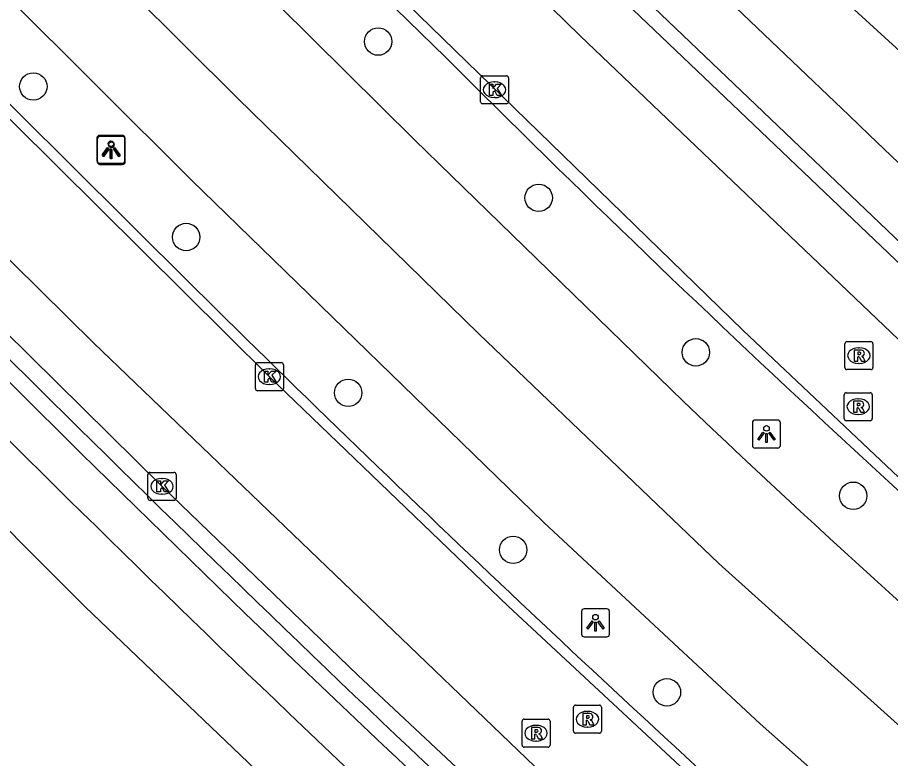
# Model space of a CAD drawing. Extents: x 159489 to 160304, y 383826 to 384530.
# Drawn here: x 160124.51 to 160155.66, y 384056.55 to 384082.98 of the extents above; entities that cross this region are included whole.
import ezdxf

# ---------------------------------------------------------------- set-up
doc = ezdxf.new("R2010")
doc.units = 0
for name, color, linetype in [('IMGEO_Berm_open', 7, 'Continuous'), ('IMGEO_Boom', 7, 'Continuous'), ('IMGEO_Fietspad_gesloten', 7, 'Continuous'), ('IMGEO_Kolk', 7, 'Continuous'), ('IMGEO_Lichtpunt', 7, 'Continuous'), ('IMGEO_OVBaan_gesloten', 7, 'Continuous'), ('IMGEO_Pand', 7, 'Continuous'), ('IMGEO_Parkeervlak_gesloten', 7, 'Continuous'), ('IMGEO_Rijbaan_lokaal_gesloten', 7, 'Continuous'), ('IMGEO_Rioolput', 7, 'Continuous'), ('IMGEO_Voetpad_open', 7, 'Continuous')]:
    doc.layers.add(name, color=color, linetype=linetype)

msp = doc.modelspace()

# ---------------------------------------------------------------- linework, layer by layer
at = {"layer": 'IMGEO_Berm_open'}
for points in [[(160125.311, 384091.863), (160127.226, 384093.803), (160139.35, 384081.995)], [(160128.398, 384075.765), (160118.819, 384085.275), (160120.706, 384087.162)], [(160125.243, 384069.785), (160119.015, 384075.945), (160113.063, 384081.858), (160112.839, 384081.636)]]:
    msp.add_lwpolyline(points, dxfattribs=at)
for centre, radius, start, end in [((160508.393, 384450.853), 521.774, 224.98561, 229.37895), ((160595.814, 384543.079), 660.954, 224.993745, 227.781199), ((160693.724, 384642.859), 807.208, 225.230535, 226.785476)]:
    msp.add_arc(centre, radius, start, end, dxfattribs=at)
at = {"layer": 'IMGEO_Boom'}
for centre in [(160137.382, 384082.124), (160125.08, 384080.521), (160143.11, 384076.549), (160130.533, 384075.153), (160148.716, 384071.04), (160136.312, 384069.595), (160154.333, 384065.926), (160142.2, 384063.994), (160147.686, 384058.914)]:
    msp.add_circle(centre, 0.489, dxfattribs=at)
at = {"layer": 'IMGEO_Fietspad_gesloten'}
msp.add_lwpolyline([(160112.655, 384081.454), (160118.624, 384075.53), (160124.857, 384069.351)], dxfattribs=at)
for centre, radius, start, end in [((160612.535, 384559.65), 691.537, 225.153583, 226.958876), ((160615.404, 384561.74), 696.522, 225.116755, 226.921789)]:
    msp.add_arc(centre, radius, start, end, dxfattribs=at)
at = {"layer": 'IMGEO_Kolk'}
for p, q in [((160141.034, 384079.98), (160141.034, 384080.832)), ((160141.109, 384080.906), (160141.961, 384080.906)), ((160142.035, 384080.832), (160142.035, 384079.98)), ((160141.522, 384080.686), (160141.547, 384080.686)), ((160141.545, 384080.126), (160141.52, 384080.126)), ((160141.961, 384079.906), (160141.109, 384079.906)), ((160133.003, 384069.746), (160133.003, 384070.598)), ((160133.078, 384070.672), (160133.93, 384070.672)), ((160133.491, 384070.452), (160133.516, 384070.452)), ((160134.004, 384070.598), (160134.004, 384069.746)), ((160133.514, 384069.892), (160133.489, 384069.892)), ((160133.93, 384069.672), (160133.078, 384069.672)), ((160129.246, 384066.759), (160130.098, 384066.759)), ((160129.171, 384065.833), (160129.171, 384066.685)), ((160129.659, 384066.539), (160129.684, 384066.539)), ((160130.172, 384066.685), (160130.172, 384065.833)), ((160130.098, 384065.759), (160129.246, 384065.759)), ((160129.682, 384065.979), (160129.657, 384065.979))]:
    msp.add_line(p, q, dxfattribs=at)
for points in [[(160141.034, 384079.98), (160141.034, 384080.832)], [(160141.109, 384080.906), (160141.961, 384080.906)], [(160142.035, 384080.832), (160142.035, 384079.98)], [(160141.355, 384080.606), (160141.478, 384080.606), (160141.478, 384080.455), (160141.608, 384080.606), (160141.772, 384080.606), (160141.626, 384080.455), (160141.779, 384080.206), (160141.627, 384080.206), (160141.542, 384080.37), (160141.478, 384080.303), (160141.478, 384080.206), (160141.355, 384080.206), (160141.355, 384080.606)], [(160141.961, 384079.906), (160141.109, 384079.906)], [(160133.003, 384069.746), (160133.003, 384070.598)], [(160133.078, 384070.672), (160133.93, 384070.672)], [(160134.004, 384070.598), (160134.004, 384069.746)], [(160133.324, 384070.372), (160133.447, 384070.372), (160133.447, 384070.221), (160133.577, 384070.372), (160133.741, 384070.372), (160133.595, 384070.221), (160133.748, 384069.972), (160133.596, 384069.972), (160133.511, 384070.136), (160133.447, 384070.069), (160133.447, 384069.972), (160133.324, 384069.972), (160133.324, 384070.372)], [(160133.93, 384069.672), (160133.078, 384069.672)], [(160129.246, 384066.759), (160130.098, 384066.759)], [(160129.171, 384065.833), (160129.171, 384066.685)], [(160129.492, 384066.459), (160129.615, 384066.459), (160129.615, 384066.308), (160129.745, 384066.459), (160129.909, 384066.459), (160129.763, 384066.308), (160129.916, 384066.059), (160129.764, 384066.059), (160129.679, 384066.223), (160129.615, 384066.156), (160129.615, 384066.059), (160129.492, 384066.059), (160129.492, 384066.459)], [(160130.172, 384066.685), (160130.172, 384065.833)], [(160130.098, 384065.759), (160129.246, 384065.759)]]:
    msp.add_lwpolyline(points, dxfattribs=at)
for centre, start, end in [((160141.111, 384080.83), 91.552, 178.448), ((160141.111, 384080.83), 91.552, 178.448), ((160141.959, 384080.83), 1.552, 88.448), ((160141.959, 384080.83), 1.552, 88.448), ((160141.111, 384079.982), 181.552, 268.448), ((160141.111, 384079.982), 181.552, 268.448), ((160141.959, 384079.982), 271.552, 358.448), ((160141.959, 384079.982), 271.552, 358.448), ((160133.08, 384070.596), 91.552, 178.448), ((160133.08, 384070.596), 91.552, 178.448), ((160133.928, 384070.596), 1.552, 88.448), ((160133.928, 384070.596), 1.552, 88.448), ((160133.08, 384069.748), 181.552, 268.448), ((160133.08, 384069.748), 181.552, 268.448), ((160133.928, 384069.748), 271.552, 358.448), ((160133.928, 384069.748), 271.552, 358.448), ((160129.248, 384066.683), 91.552, 178.448), ((160129.248, 384066.683), 91.552, 178.448), ((160130.096, 384066.683), 1.552, 88.448), ((160130.096, 384066.683), 1.552, 88.448), ((160129.248, 384065.835), 181.552, 268.448), ((160129.248, 384065.835), 181.552, 268.448), ((160130.096, 384065.835), 271.552, 358.448), ((160130.096, 384065.835), 271.552, 358.448)]:
    msp.add_arc(centre, 0.0765, start, end, dxfattribs=at)
for centre, major_axis, ratio, start_param, end_param in [((160141.521, 384080.406), (-0.387, 0.002), 0.722429, 4.712389, 7.853982), ((160141.546, 384080.406), (-0.39, 0.002), 0.717154, 1.570796, 4.712389), ((160133.49, 384070.172), (-0.387, 0.002), 0.722429, 4.712389, 7.853982), ((160133.515, 384070.172), (-0.39, 0.002), 0.717154, 1.570796, 4.712389), ((160129.658, 384066.259), (-0.387, 0.002), 0.722429, 4.712389, 7.853982), ((160129.683, 384066.259), (-0.39, 0.002), 0.717154, 1.570796, 4.712389)]:
    msp.add_ellipse(centre, major_axis=major_axis, ratio=ratio, start_param=start_param, end_param=end_param, dxfattribs=at)
at = {"layer": 'IMGEO_Lichtpunt'}
for p, q in [((160127.351, 384078.685), (160127.351, 384077.878)), ((160127.351, 384078.685), (160127.351, 384077.878)), ((160127.363, 384078.645), (160127.363, 384077.838)), ((160127.363, 384078.645), (160127.363, 384077.838)), ((160128.253, 384078.78), (160127.445, 384078.78)), ((160128.253, 384078.78), (160127.445, 384078.78)), ((160128.265, 384078.74), (160127.457, 384078.74)), ((160128.265, 384078.74), (160127.457, 384078.74)), ((160128.347, 384077.878), (160128.347, 384078.685)), ((160128.347, 384077.878), (160128.347, 384078.685)), ((160128.359, 384077.838), (160128.359, 384078.645)), ((160128.359, 384077.838), (160128.359, 384078.645)), ((160127.445, 384077.784), (160128.253, 384077.784)), ((160127.445, 384077.784), (160128.253, 384077.784)), ((160127.457, 384077.744), (160128.265, 384077.744)), ((160127.457, 384077.744), (160128.265, 384077.744)), ((160151.64, 384068.624), (160150.832, 384068.624)), ((160151.64, 384068.624), (160150.832, 384068.624)), ((160150.738, 384068.529), (160150.738, 384067.722)), ((160150.738, 384068.529), (160150.738, 384067.722)), ((160151.734, 384067.722), (160151.734, 384068.529)), ((160151.734, 384067.722), (160151.734, 384068.529)), ((160150.832, 384067.628), (160151.64, 384067.628)), ((160150.832, 384067.628), (160151.64, 384067.628)), ((160144.639, 384061.795), (160144.639, 384060.988)), ((160144.639, 384061.795), (160144.639, 384060.988)), ((160145.541, 384061.89), (160144.733, 384061.89)), ((160145.541, 384061.89), (160144.733, 384061.89)), ((160145.635, 384060.988), (160145.635, 384061.795)), ((160145.635, 384060.988), (160145.635, 384061.795)), ((160144.733, 384060.894), (160145.541, 384060.894)), ((160144.733, 384060.894), (160145.541, 384060.894))]:
    msp.add_line(p, q, dxfattribs=at)
for points in [[(160127.725, 384078.349), (160127.764, 384078.321), (160127.576, 384078.059), (160127.538, 384078.086), (160127.725, 384078.349)], [(160127.737, 384078.309), (160127.776, 384078.281), (160127.588, 384078.019), (160127.55, 384078.046), (160127.737, 384078.309)], [(160127.827, 384078.301), (160127.874, 384078.301), (160127.874, 384077.979), (160127.827, 384077.979), (160127.827, 384078.301)], [(160127.839, 384078.261), (160127.886, 384078.261), (160127.886, 384077.939), (160127.839, 384077.939), (160127.839, 384078.261)], [(160127.937, 384078.321), (160127.975, 384078.348), (160128.162, 384078.086), (160128.123, 384078.058), (160127.937, 384078.321)], [(160127.949, 384078.281), (160127.987, 384078.308), (160128.174, 384078.046), (160128.135, 384078.018), (160127.949, 384078.281)], [(160151.112, 384068.193), (160151.151, 384068.165), (160150.963, 384067.903), (160150.925, 384067.93), (160151.112, 384068.193)], [(160151.214, 384068.145), (160151.261, 384068.145), (160151.261, 384067.823), (160151.214, 384067.823), (160151.214, 384068.145)], [(160151.324, 384068.165), (160151.362, 384068.192), (160151.549, 384067.93), (160151.51, 384067.902), (160151.324, 384068.165)], [(160145.013, 384061.459), (160145.052, 384061.431), (160144.864, 384061.169), (160144.826, 384061.196), (160145.013, 384061.459)], [(160145.115, 384061.411), (160145.162, 384061.411), (160145.162, 384061.089), (160145.115, 384061.089), (160145.115, 384061.411)], [(160145.225, 384061.431), (160145.263, 384061.458), (160145.45, 384061.196), (160145.411, 384061.168), (160145.225, 384061.431)]]:
    msp.add_lwpolyline(points, dxfattribs=at)
for centre in [(160127.85, 384078.483), (160127.862, 384078.443), (160151.237, 384068.327), (160145.138, 384061.593)]:
    msp.add_circle(centre, 0.0994, dxfattribs=at)
for centre, start, end in [((160127.445, 384078.685), 90, 180), ((160127.445, 384078.685), 90, 180), ((160127.457, 384078.645), 90, 180), ((160127.457, 384078.645), 90, 180), ((160128.253, 384078.685), 0, 90), ((160128.253, 384078.685), 0, 90), ((160128.265, 384078.645), 0, 90), ((160128.265, 384078.645), 0, 90), ((160127.445, 384077.878), 180, 270), ((160127.445, 384077.878), 180, 270), ((160127.457, 384077.838), 180, 270), ((160127.457, 384077.838), 180, 270), ((160128.253, 384077.878), 270, 0), ((160128.253, 384077.878), 270, 360), ((160128.265, 384077.838), 270, 0), ((160128.265, 384077.838), 270, 360), ((160150.832, 384068.529), 90, 180), ((160150.832, 384068.529), 90, 180), ((160151.64, 384068.529), 0, 90), ((160151.64, 384068.529), 0, 90), ((160150.832, 384067.722), 180, 270), ((160150.832, 384067.722), 180, 270), ((160151.64, 384067.722), 270, 0), ((160151.64, 384067.722), 270, 360), ((160144.733, 384061.795), 90, 180), ((160144.733, 384061.795), 90, 180), ((160145.541, 384061.795), 0, 90), ((160145.541, 384061.795), 0, 90), ((160144.733, 384060.988), 180, 270), ((160144.733, 384060.988), 180, 270), ((160145.541, 384060.988), 270, 0), ((160145.541, 384060.988), 270, 360)]:
    msp.add_arc(centre, 0.0946, start, end, dxfattribs=at)
at = {"layer": 'IMGEO_OVBaan_gesloten'}
for points in [[(160180.322, 384037.159), (160176.612, 384040.154), (160173.526, 384042.635), (160170.286, 384045.296), (160167.466, 384047.665), (160161.694, 384052.642), (160158.499, 384055.447), (160149.532, 384063.51), (160140.973, 384071.696), (160132.364, 384080.101), (160126.671, 384085.78), (160121.497, 384090.909), (160120.074, 384092.332)], [(160125.311, 384091.863), (160138.676, 384078.616), (160148.264, 384069.294)], [(160120.706, 384087.162), (160130.716, 384077.192), (160143.29, 384064.966), (160151.014, 384057.786), (160158.099, 384051.509), (160167.768, 384043.203)]]:
    msp.add_lwpolyline(points, dxfattribs=at)
msp.add_arc((160448.795, 384385.717), 436.397, 226.47553, 229.4812, dxfattribs=at)
at = {"layer": 'IMGEO_Pand'}
msp.add_lwpolyline([(160193.139, 384075.401), (160177.339, 384062.302), (160154.232, 384083.393), (160177.597, 384102.749), (160183.956, 384108.016), (160184.508, 384107.35), (160184.423, 384107.28), (160203.058, 384084.748), (160203.142, 384084.818), (160203.695, 384084.152), (160197.356, 384078.897), (160193.613, 384075.794)], dxfattribs=at)
at = {"layer": 'IMGEO_Parkeervlak_gesloten'}
msp.add_lwpolyline([(160160.211, 384038.351), (160148.7, 384048.256), (160136.661, 384059.522), (160129.672, 384066.259), (160122.13, 384073.698), (160114.401, 384081.37)], dxfattribs=at)
at = {"layer": 'IMGEO_Rijbaan_lokaal_gesloten'}
for points in [[(160169.611, 384061.698), (160168.296, 384060.203), (160164.902, 384063.187), (160159.301, 384068.299), (160144.586, 384082.324), (160130.065, 384096.531), (160131.457, 384097.954)], [(160170.706, 384053.56), (160165.391, 384058.144), (160156.588, 384065.977), (160150.41, 384071.823), (160127.256, 384094.343)], [(160118.31, 384085.245), (160133.504, 384070.172), (160142.019, 384061.981), (160148.836, 384055.647), (160158.264, 384047.279), (160162.524, 384043.624)], [(160114.401, 384081.37), (160115.734, 384082.713), (160127.239, 384071.366), (160143.557, 384055.711), (160163.904, 384037.948), (160162.724, 384036.427)]]:
    msp.add_lwpolyline(points, dxfattribs=at)
at = {"layer": 'IMGEO_Rioolput'}
for p, q in [((160154.109, 384071.423), (160154.961, 384071.423)), ((160154.034, 384070.497), (160154.034, 384071.349)), ((160154.522, 384071.203), (160154.547, 384071.203)), ((160155.035, 384071.349), (160155.035, 384070.497)), ((160154.545, 384070.643), (160154.52, 384070.643)), ((160154.961, 384070.423), (160154.109, 384070.423)), ((160154.01, 384068.675), (160154.01, 384069.527)), ((160154.085, 384069.601), (160154.937, 384069.601)), ((160155.011, 384069.527), (160155.011, 384068.675)), ((160154.498, 384069.381), (160154.523, 384069.381)), ((160154.937, 384068.601), (160154.085, 384068.601)), ((160154.521, 384068.821), (160154.496, 384068.821)), ((160144.35, 384057.529), (160144.35, 384058.381)), ((160144.425, 384058.455), (160145.277, 384058.455)), ((160145.351, 384058.381), (160145.351, 384057.529)), ((160144.838, 384058.235), (160144.863, 384058.235)), ((160142.517, 384057.03), (160142.517, 384057.882)), ((160142.592, 384057.956), (160143.444, 384057.956)), ((160143.005, 384057.736), (160143.03, 384057.736)), ((160143.518, 384057.882), (160143.518, 384057.03)), ((160144.861, 384057.675), (160144.836, 384057.675)), ((160145.277, 384057.455), (160144.425, 384057.455)), ((160143.028, 384057.176), (160143.003, 384057.176)), ((160143.444, 384056.956), (160142.592, 384056.956))]:
    msp.add_line(p, q, dxfattribs=at)
for points in [[(160154.109, 384071.423), (160154.961, 384071.423)], [(160154.034, 384070.497), (160154.034, 384071.349)], [(160154.623, 384071.121), (160154.371, 384071.123), (160154.371, 384070.723)], [(160155.035, 384071.349), (160155.035, 384070.497)], [(160154.371, 384070.723), (160154.495, 384070.723), (160154.495, 384070.885), (160154.506, 384070.885)], [(160154.549, 384071.042), (160154.495, 384071.042), (160154.495, 384070.961)], [(160154.495, 384070.961), (160154.547, 384070.961)], [(160154.553, 384070.856), (160154.624, 384070.723), (160154.764, 384070.723), (160154.699, 384070.849)], [(160154.961, 384070.423), (160154.109, 384070.423)], [(160154.01, 384068.675), (160154.01, 384069.527)], [(160154.085, 384069.601), (160154.937, 384069.601)], [(160155.011, 384069.527), (160155.011, 384068.675)], [(160154.599, 384069.299), (160154.347, 384069.301), (160154.347, 384068.901)], [(160154.525, 384069.22), (160154.471, 384069.22), (160154.471, 384069.139)], [(160154.347, 384068.901), (160154.471, 384068.901), (160154.471, 384069.063), (160154.482, 384069.063)], [(160154.471, 384069.139), (160154.523, 384069.139)], [(160154.529, 384069.034), (160154.6, 384068.901), (160154.74, 384068.901), (160154.675, 384069.027)], [(160154.937, 384068.601), (160154.085, 384068.601)], [(160144.35, 384057.529), (160144.35, 384058.381)], [(160144.425, 384058.455), (160145.277, 384058.455)], [(160145.351, 384058.381), (160145.351, 384057.529)], [(160144.939, 384058.153), (160144.687, 384058.155), (160144.687, 384057.755)], [(160144.865, 384058.074), (160144.811, 384058.074), (160144.811, 384057.993)], [(160144.811, 384057.993), (160144.863, 384057.993)], [(160142.517, 384057.03), (160142.517, 384057.882)], [(160142.592, 384057.956), (160143.444, 384057.956)], [(160143.106, 384057.654), (160142.854, 384057.656), (160142.854, 384057.256)], [(160143.518, 384057.882), (160143.518, 384057.03)], [(160144.687, 384057.755), (160144.811, 384057.755), (160144.811, 384057.917), (160144.822, 384057.917)], [(160144.869, 384057.888), (160144.94, 384057.755), (160145.08, 384057.755), (160145.015, 384057.881)], [(160142.854, 384057.256), (160142.978, 384057.256), (160142.978, 384057.418), (160142.989, 384057.418)], [(160143.032, 384057.575), (160142.978, 384057.575), (160142.978, 384057.494)], [(160142.978, 384057.494), (160143.03, 384057.494)], [(160143.036, 384057.389), (160143.107, 384057.256), (160143.247, 384057.256), (160143.182, 384057.382)], [(160145.277, 384057.455), (160144.425, 384057.455)], [(160143.444, 384056.956), (160142.592, 384056.956)]]:
    msp.add_lwpolyline(points, dxfattribs=at)
for centre, radius, start, end in [((160154.111, 384071.347), 0.0765, 91.552, 178.448), ((160154.111, 384071.347), 0.0765, 91.552, 178.448), ((160154.959, 384071.347), 0.0765, 1.552, 88.448), ((160154.959, 384071.347), 0.0765, 1.552, 88.448), ((160154.622, 384071.011), 0.109, 350.3612, 89.416), ((160154.505, 384070.832), 0.0533, 26.0293, 88.6989), ((160154.531, 384071.15), 0.19, 274.7715, 282.9687), ((160154.555, 384070.946), 0.0964, 77.0061, 93.1865), ((160154.569, 384071.003), 0.0378, 276.6634, 79.6772), ((160154.62, 384071.011), 0.112, 277.5842, 350.9817), ((160154.604, 384070.796), 0.108, 29.5134, 73.7905), ((160154.111, 384070.499), 0.0765, 181.552, 268.448), ((160154.111, 384070.499), 0.0765, 181.552, 268.448), ((160154.959, 384070.499), 0.0765, 271.552, 358.448), ((160154.959, 384070.499), 0.0765, 271.552, 358.448), ((160154.087, 384069.525), 0.0765, 91.552, 178.448), ((160154.087, 384069.525), 0.0765, 91.552, 178.448), ((160154.935, 384069.525), 0.0765, 1.552, 88.448), ((160154.935, 384069.525), 0.0765, 1.552, 88.448), ((160154.531, 384069.124), 0.0964, 77.0061, 93.1865), ((160154.545, 384069.181), 0.0378, 276.6634, 79.6772), ((160154.598, 384069.189), 0.109, 350.3612, 89.416), ((160154.481, 384069.01), 0.0533, 26.0293, 88.6989), ((160154.507, 384069.328), 0.19, 274.7715, 282.9687), ((160154.596, 384069.189), 0.112, 277.5842, 350.9817), ((160154.58, 384068.974), 0.108, 29.5134, 73.7905), ((160154.087, 384068.677), 0.0765, 181.552, 268.448), ((160154.087, 384068.677), 0.0765, 181.552, 268.448), ((160154.935, 384068.677), 0.0765, 271.552, 358.448), ((160154.935, 384068.677), 0.0765, 271.552, 358.448), ((160144.427, 384058.379), 0.0765, 91.552, 178.448), ((160144.427, 384058.379), 0.0765, 91.552, 178.448), ((160145.275, 384058.379), 0.0765, 1.552, 88.448), ((160145.275, 384058.379), 0.0765, 1.552, 88.448), ((160144.847, 384058.182), 0.19, 274.7715, 282.9687), ((160144.871, 384057.978), 0.0964, 77.0061, 93.1865), ((160144.885, 384058.035), 0.0378, 276.6634, 79.6772), ((160144.938, 384058.043), 0.109, 350.3612, 89.416), ((160144.936, 384058.043), 0.112, 277.5842, 350.9817), ((160142.594, 384057.88), 0.0765, 91.552, 178.448), ((160142.594, 384057.88), 0.0765, 91.552, 178.448), ((160143.105, 384057.544), 0.109, 350.3612, 89.416), ((160143.442, 384057.88), 0.0765, 1.552, 88.448), ((160143.442, 384057.88), 0.0765, 1.552, 88.448), ((160144.821, 384057.864), 0.0533, 26.0293, 88.6989), ((160144.92, 384057.828), 0.108, 29.5134, 73.7905), ((160142.988, 384057.365), 0.0533, 26.0293, 88.6989), ((160143.014, 384057.683), 0.19, 274.7715, 282.9687), ((160143.038, 384057.479), 0.0964, 77.0061, 93.1865), ((160143.052, 384057.536), 0.0378, 276.6634, 79.6772), ((160143.103, 384057.544), 0.112, 277.5842, 350.9817), ((160143.087, 384057.329), 0.108, 29.5134, 73.7905), ((160144.427, 384057.531), 0.0765, 181.552, 268.448), ((160144.427, 384057.531), 0.0765, 181.552, 268.448), ((160145.275, 384057.531), 0.0765, 271.552, 358.448), ((160145.275, 384057.531), 0.0765, 271.552, 358.448), ((160142.594, 384057.032), 0.0765, 181.552, 268.448), ((160142.594, 384057.032), 0.0765, 181.552, 268.448), ((160143.442, 384057.032), 0.0765, 271.552, 358.448), ((160143.442, 384057.032), 0.0765, 271.552, 358.448)]:
    msp.add_arc(centre, radius, start, end, dxfattribs=at)
for centre, major_axis, ratio, start_param, end_param in [((160154.521, 384070.923), (-0.387, 0.002), 0.722429, 4.712389, 7.853982), ((160154.546, 384070.923), (-0.39, 0.002), 0.717154, 1.570796, 4.712389), ((160154.497, 384069.101), (-0.387, 0.002), 0.722429, 4.712389, 7.853982), ((160154.522, 384069.101), (-0.39, 0.002), 0.717154, 1.570796, 4.712389), ((160144.837, 384057.955), (-0.387, 0.002), 0.722429, 4.712389, 7.853982), ((160144.862, 384057.955), (-0.39, 0.002), 0.717154, 1.570796, 4.712389), ((160143.004, 384057.456), (-0.387, 0.002), 0.722429, 4.712389, 7.853982), ((160143.029, 384057.456), (-0.39, 0.002), 0.717154, 1.570796, 4.712389)]:
    msp.add_ellipse(centre, major_axis=major_axis, ratio=ratio, start_param=start_param, end_param=end_param, dxfattribs=at)
at = {"layer": 'IMGEO_Voetpad_open'}
for points in [[(160050.34, 384187.958), (160051.553, 384186.494), (160055.185, 384182.183), (160055.979, 384181.24), (160057.954, 384178.895), (160063.061, 384172.832), (160065.382, 384170.193), (160066.214, 384169.246), (160072.272, 384162.355), (160075.872, 384158.402), (160076.696, 384157.497), (160082.448, 384151.179), (160091.223, 384141.843), (160105.53, 384127.244), (160129.28, 384103.698), (160141.431, 384091.785), (160146.087, 384087.221), (160154.183, 384079.487), (160154.902, 384078.8), (160161.156, 384072.825), (160168.424, 384066.164), (160174.496, 384060.831), (160173.165, 384059.326)], [(160173.165, 384059.326), (160167.091, 384064.648), (160161.015, 384070.183), (160146.171, 384084.356), (160127.88, 384102.246), (160104.079, 384125.847), (160094.817, 384135.246), (160084.845, 384145.686), (160074.003, 384157.433), (160066.213, 384166.161), (160061.626, 384171.427), (160049.101, 384186.313), (160048.804, 384186.671)], [(160131.457, 384097.954), (160145.969, 384083.756), (160160.659, 384069.755), (160166.231, 384064.67), (160169.611, 384061.698)], [(160121.956, 384066.933), (160126.928, 384061.961), (160134.326, 384054.903)]]:
    msp.add_lwpolyline(points, dxfattribs=at)

doc.saveas('drawing.dxf')
